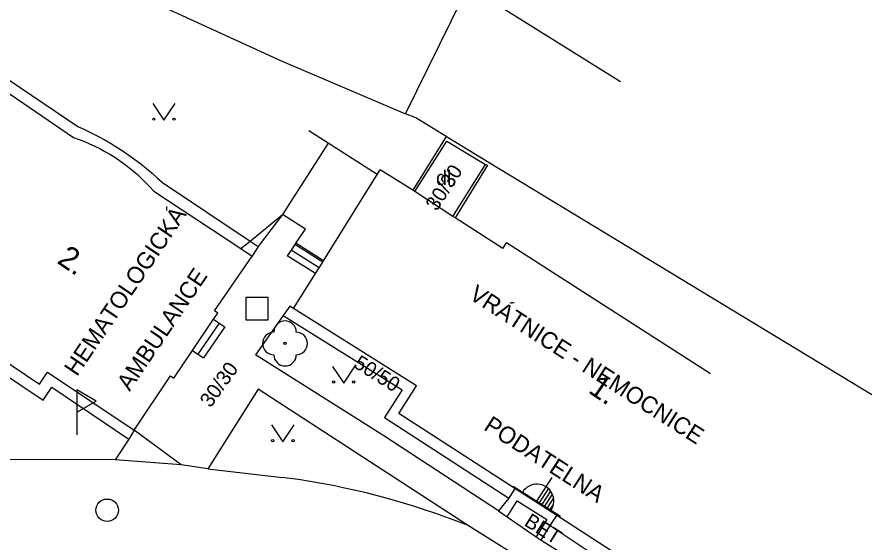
# Model space of a CAD drawing. Extents: x -539515 to -538098, y -1182060 to -1180157.
# Drawn here: x -538231.36 to -538193.34, y -1181458.45 to -1181435.06 of the extents above; entities that cross this region are included whole.
import ezdxf

# ---------------------------------------------------------------- set-up
doc = ezdxf.new("R2010")
doc.units = 0
for name, color, linetype in [('Vrstva 1', 7, 'Continuous'), ('Vrstva 13', 7, 'Continuous'), ('Vrstva 22', 7, 'Continuous'), ('Vrstva 26', 7, 'Continuous'), ('Vrstva 27', 7, 'Continuous'), ('Vrstva 31', 7, 'Continuous'), ('Vrstva 36', 7, 'Continuous'), ('Vrstva 37', 7, 'Continuous'), ('Vrstva 40', 7, 'Continuous'), ('Vrstva 41', 7, 'Continuous'), ('Vrstva 46', 7, 'Continuous'), ('Vrstva 68', 7, 'Continuous'), ('Vrstva 88', 7, 'Continuous')]:
    doc.layers.add(name, color=color, linetype=linetype)

msp = doc.modelspace()

# ---------------------------------------------------------------- linework, layer by layer
at = {"layer": 'Vrstva 1'}
for p, q in [((-538233.21, -1181437.44), (-538228.84, -1181440.42)), ((-538228.84, -1181440.42), (-538228.6, -1181440.504)), ((-538228.6, -1181440.504), (-538228.363, -1181440.596)), ((-538228.363, -1181440.596), (-538228.13, -1181440.695)), ((-538228.13, -1181440.695), (-538227.899, -1181440.802)), ((-538227.899, -1181440.802), (-538227.672, -1181440.915)), ((-538227.672, -1181440.915), (-538227.448, -1181441.036)), ((-538217.522, -1181440.671), (-538219.55, -1181443.85)), ((-538227.448, -1181441.036), (-538227.229, -1181441.164)), ((-538227.229, -1181441.164), (-538227.013, -1181441.298)), ((-538227.013, -1181441.298), (-538226.802, -1181441.44)), ((-538226.802, -1181441.44), (-538226.596, -1181441.588)), ((-538226.596, -1181441.588), (-538226.394, -1181441.742)), ((-538226.394, -1181441.742), (-538226.197, -1181441.902)), ((-538226.197, -1181441.902), (-538226.005, -1181442.069)), ((-538226.005, -1181442.069), (-538225.819, -1181442.242)), ((-538217.723, -1181445.904), (-538215.349, -1181442.066)), ((-538215.349, -1181442.066), (-538215.21, -1181441.85)), ((-538225.819, -1181442.242), (-538225.638, -1181442.42)), ((-538225.638, -1181442.42), (-538225.463, -1181442.604)), ((-538225.463, -1181442.604), (-538225.28, -1181442.81)), ((-538218.53, -1181444.501), (-538219.55, -1181443.85)), ((-538218.96, -1181445.12), (-538218.53, -1181444.501)), ((-538217.723, -1181445.904), (-538218.96, -1181445.12)), ((-538209.753, -1181445.354), (-538209.59, -1181445.1)), ((-538222.579, -1181448.129), (-538220.9, -1181445.69)), ((-538218.085, -1181446.475), (-538217.924, -1181446.222)), ((-538217.924, -1181446.222), (-538217.764, -1181445.968)), ((-538217.764, -1181445.968), (-538217.723, -1181445.904)), ((-538219.07, -1181448.03), (-538218.085, -1181446.475)), ((-538222.43, -1181448.23), (-538222.579, -1181448.129)), ((-538213.587, -1181451.464), (-538219.07, -1181448.03)), ((-538234.94, -1181448.3), (-538230.36, -1181451.39)), ((-538223.553, -1181449.894), (-538222.616, -1181448.505)), ((-538222.616, -1181448.505), (-538222.43, -1181448.23)), ((-538224.38, -1181451.12), (-538223.553, -1181449.894)), ((-538230.36, -1181451.39), (-538229.996, -1181450.851)), ((-538229.996, -1181450.851), (-538226.15, -1181453.43)), ((-538226.15, -1181453.43), (-538224.529, -1181451.019)), ((-538224.529, -1181451.019), (-538224.38, -1181451.12)), ((-538214.38, -1181452.69), (-538213.587, -1181451.464)), ((-538209.213, -1181456.031), (-538214.38, -1181452.69)), ((-538207.359, -1181457.23), (-538209.213, -1181456.031)), ((-538203.54, -1181459.7), (-538207.359, -1181457.23))]:
    msp.add_line(p, q, dxfattribs=at)
for points in [[(-538217.522, -1181440.671), (-538218.38, -1181440.12)], [(-538215.349, -1181442.066), (-538217.522, -1181440.671)], [(-538213.749, -1181442.764), (-538215.21, -1181441.85)], [(-538225.28, -1181442.81), (-538221.401, -1181445.36)], [(-538213.66, -1181442.82), (-538213.749, -1181442.764)], [(-538211.97, -1181443.929), (-538213.66, -1181442.82)], [(-538211.879, -1181443.989), (-538211.97, -1181443.929)], [(-538209.753, -1181445.354), (-538211.879, -1181443.989)], [(-538200.514, -1181450.927), (-538209.59, -1181445.1)], [(-538221.401, -1181445.36), (-538220.9, -1181445.69)]]:
    msp.add_lwpolyline(points, dxfattribs=at)
at = {"layer": 'Vrstva 13'}
for p, q in [((-538214.08, -1181439.36), (-538211.29, -1181433.69)), ((-538233.38, -1181436.74), (-538228.65, -1181439.93)), ((-538212.27, -1181440.381), (-538213.749, -1181442.764)), ((-538211.97, -1181443.929), (-538210.53, -1181441.619)), ((-538219.55, -1181443.85), (-538220.63, -1181445.27)), ((-538220.63, -1181445.27), (-538220.9, -1181445.69)), ((-538217.924, -1181446.222), (-538219.172, -1181445.432)), ((-538217.764, -1181445.968), (-538219.003, -1181445.183)), ((-538218.085, -1181446.475), (-538219.34, -1181445.68)), ((-538219.07, -1181448.03), (-538219.22, -1181447.92)), ((-538235.6, -1181448.47), (-538230.199, -1181452.103)), ((-538219.516, -1181448.34), (-538214.231, -1181451.65)), ((-538222.368, -1181448.672), (-538223.319, -1181450.052)), ((-538222.12, -1181448.84), (-538223.07, -1181450.22)), ((-538215.05, -1181453.69), (-538220.75, -1181450.09)), ((-538220.63, -1181451.62), (-538222.87, -1181455.15)), ((-538211.32, -1181457.67), (-538220.63, -1181451.62)), ((-538214.231, -1181451.65), (-538215.02, -1181452.87)), ((-538215.02, -1181452.87), (-538209.49, -1181456.46)), ((-538224.06, -1181454.98), (-538226.15, -1181453.43)), ((-538209.94, -1181457.03), (-538215.05, -1181453.69)), ((-538209.213, -1181456.031), (-538209.49, -1181456.46)), ((-538209.49, -1181456.46), (-538209.94, -1181457.03)), ((-538207.643, -1181457.682), (-538203.43, -1181460.47)), ((-538208.05, -1181458.33), (-538203.827, -1181460.934))]:
    msp.add_line(p, q, dxfattribs=at)
for points in [[(-538228.65, -1181439.93), (-538228.353, -1181440.065), (-538228.06, -1181440.207), (-538227.77, -1181440.356), (-538227.484, -1181440.513), (-538227.202, -1181440.676), (-538226.924, -1181440.846), (-538226.64, -1181441.03), (-538226.38, -1181441.207), (-538226.116, -1181441.397), (-538225.856, -1181441.594), (-538225.6, -1181441.797), (-538225.35, -1181442.006), (-538225.105, -1181442.222), (-538224.89, -1181442.42)], [(-538213.66, -1181442.82), (-538212.25, -1181440.58), (-538210.53, -1181441.619), (-538210.44, -1181441.65), (-538211.879, -1181443.989)], [(-538224.89, -1181442.42), (-538220.993, -1181445.027), (-538220.63, -1181445.27)], [(-538218.96, -1181445.12), (-538219.003, -1181445.183), (-538219.172, -1181445.432), (-538219.34, -1181445.68)], [(-538219.22, -1181447.92), (-538219.516, -1181448.34), (-538220.75, -1181450.09)], [(-538222.616, -1181448.505), (-538222.368, -1181448.672), (-538222.12, -1181448.84)], [(-538223.553, -1181449.894), (-538223.319, -1181450.052), (-538223.07, -1181450.22)], [(-538230.199, -1181452.103), (-538229.811, -1181451.529), (-538226.38, -1181453.83)], [(-538226.15, -1181453.43), (-538226.38, -1181453.83), (-538227, -1181454.75)], [(-538209.558, -1181457.293), (-538209.11, -1181456.58), (-538207.79, -1181457.41), (-538208.272, -1181458.177)], [(-538209.94, -1181457.03), (-538209.558, -1181457.293), (-538208.272, -1181458.177), (-538208.05, -1181458.33)], [(-538208.05, -1181458.33), (-538207.643, -1181457.682), (-538207.359, -1181457.23)]]:
    msp.add_lwpolyline(points, dxfattribs=at)
at = {"layer": 'Vrstva 22'}
msp.add_circle((-538219.44, -1181449.58), 0.05, dxfattribs=at)
for centre, start, end in [((-538219.44, -1181449.08), 0, 180), ((-538219.94, -1181449.58), 90, 270), ((-538218.94, -1181449.58), 270, 90), ((-538219.44, -1181450.08), 180, 0)]:
    msp.add_arc(centre, 0.5, start, end, dxfattribs=at)
at = {"layer": 'Vrstva 26'}
msp.add_lwpolyline([(-538221.19, -1181448.53), (-538220.19, -1181448.53), (-538220.19, -1181447.53), (-538221.19, -1181447.53)], close=True, dxfattribs=at)
at = {"layer": 'Vrstva 27'}
msp.add_circle((-538227.35, -1181457), 0.5, dxfattribs=at)
at = {"layer": 'Vrstva 31'}
msp.add_line((-538228.7, -1181452.64), (-538228.7, -1181453.64), dxfattribs=at)
msp.add_lwpolyline([(-538228.7, -1181451.64), (-538228.7, -1181452.64), (-538227.834, -1181452.14)], close=True, dxfattribs=at)
at = {"layer": 'Vrstva 36'}
for points in [[(-538225.326, -1181438.904), (-538224.826, -1181439.654), (-538224.326, -1181438.904)], [(-538217.331, -1181450.6), (-538216.831, -1181451.35), (-538216.331, -1181450.6)], [(-538220.036, -1181453.202), (-538219.536, -1181453.952), (-538219.036, -1181453.202)]]:
    msp.add_lwpolyline(points, dxfattribs=at)
for centre in [(-538225.276, -1181439.604), (-538224.377, -1181439.604), (-538217.281, -1181451.3), (-538216.382, -1181451.3), (-538219.986, -1181453.902), (-538219.087, -1181453.902)]:
    msp.add_circle(centre, 0.05, dxfattribs=at)
at = {"layer": 'Vrstva 37'}
for p, q in [((-538208.238, -1181456.597), (-538207.562, -1181455.536)), ((-538209.292, -1181455.926), (-538207.184, -1181457.268)), ((-538208.12, -1181456.672), (-538207.72, -1181456.044)), ((-538208.002, -1181456.747), (-538207.624, -1181456.154)), ((-538207.884, -1181456.823), (-538207.545, -1181456.291)), ((-538207.766, -1181456.898), (-538207.493, -1181456.47)), ((-538207.648, -1181456.973), (-538207.498, -1181456.739))]:
    msp.add_line(p, q, dxfattribs=at)
msp.add_arc((-538208.234, -1181456.59), 0.75, 326.885, 148.131, dxfattribs=at)
at = {"layer": 'Vrstva 68'}
msp.add_lwpolyline([(-538221.401, -1181445.36), (-538220.993, -1181445.027), (-538219.55, -1181443.85)], dxfattribs=at)
at = {"layer": 'Vrstva 88'}
for p, q in [((-538230.29, -1181432.11), (-538219.634, -1181436.989)), ((-538219.634, -1181436.989), (-538214.08, -1181439.36)), ((-538193.34, -1181451.87), (-538210.36, -1181441.54)), ((-538227, -1181454.75), (-538236.7, -1181454.735)), ((-538222.87, -1181455.15), (-538219.55, -1181455.54)), ((-538200.08, -1181464.69), (-538211.32, -1181457.67))]:
    msp.add_line(p, q, dxfattribs=at)
for points in [[(-538211.29, -1181433.69), (-538204.523, -1181437.921)], [(-538210.36, -1181441.54), (-538212.19, -1181440.43), (-538212.27, -1181440.381), (-538213.62, -1181439.55), (-538214.08, -1181439.36)], [(-538222.87, -1181455.15), (-538224.06, -1181454.98), (-538227, -1181454.75)], [(-538211.32, -1181457.67), (-538211.805, -1181457.481), (-538212.293, -1181457.3), (-538212.784, -1181457.126), (-538213.277, -1181456.959), (-538213.773, -1181456.801), (-538214.271, -1181456.649), (-538214.772, -1181456.506), (-538215.274, -1181456.37), (-538215.779, -1181456.242), (-538216.285, -1181456.122), (-538216.794, -1181456.01), (-538217.304, -1181455.905), (-538217.815, -1181455.808), (-538218.328, -1181455.719), (-538218.843, -1181455.638), (-538219.358, -1181455.565), (-538219.55, -1181455.54)]]:
    msp.add_lwpolyline(points, dxfattribs=at)

# ---------------------------------------------------------------- texts
at = {"layer": 'Vrstva 40'}
for s, rotation, p in [('30/30', 57.2968, (-538212.69, -1181443.73)), ('30/30', 54.3753, (-538222.752, -1181452.474)), ('50/50', 327.9411, (-538216.437, -1181450.613)), ('BET', 327.8388, (-538208.848, -1181457.65))]:
    msp.add_text(s, height=0.65, rotation=rotation, dxfattribs=at).set_placement(p)
msp.add_text('dl.', height=0.65, dxfattribs=at).set_placement((-538212.722, -1181442.537))
at = {"layer": 'Vrstva 41'}
for s, rotation, p in [('HEMATOLOGICKÁ', 55.9909, (-538228.692, -1181451.082)), ('AMBULANCE', 55.9909, (-538226.349, -1181451.742)), ('VRÁTNICE - NEMOCNICE', 327.2968, (-538211.303, -1181447.565)), ('PODATELNA', 327.1101, (-538210.649, -1181453.395))]:
    msp.add_text(s, height=0.75, rotation=rotation, dxfattribs=at).set_placement(p)
at = {"layer": 'Vrstva 46'}
for s, p in [('2.', (-538229.624, -1181445.978)), ('1.', (-538205.998, -1181451.739))]:
    msp.add_text(s, height=1, rotation=325.9935, dxfattribs=at).set_placement(p)

doc.saveas('drawing.dxf')
